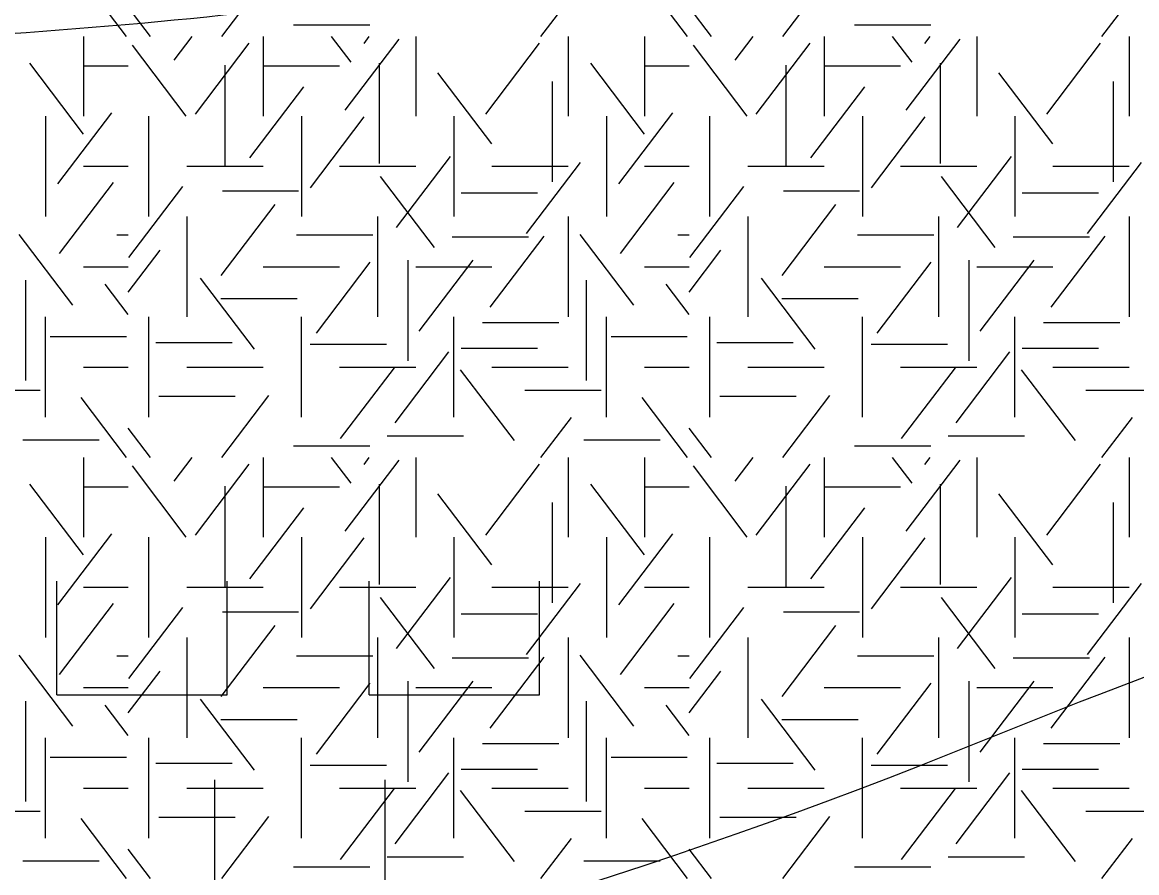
# Model space of a CAD drawing. Extents: x 419101 to 420177, y 4451541 to 4452254.
# Drawn here: x 419911.55 to 419931.17, y 4451603.44 to 4451618.41 of the extents above; entities that cross this region are included whole.
import ezdxf

# ---------------------------------------------------------------- set-up
doc = ezdxf.new("R2010")
doc.units = 0
doc.layers.add('3_HALİHAZIR', color=7, linetype='Continuous')
doc.layers.add('Level 41', color=7, linetype='Continuous')

msp = doc.modelspace()

# ---------------------------------------------------------------- linework, layer by layer
at = {"layer": '3_HALİHAZIR'}
for p, q in [((419912.156, 4451606.573), (419912.156, 4451608.573)), ((419915.156, 4451606.573), (419915.156, 4451608.573)), ((419917.656, 4451606.573), (419917.656, 4451608.573)), ((419920.656, 4451606.573), (419920.656, 4451608.573)), ((419912.156, 4451606.573), (419915.156, 4451606.573)), ((419917.656, 4451606.573), (419920.656, 4451606.573)), ((419914.936, 4451603.073), (419914.936, 4451605.073)), ((419917.936, 4451603.073), (419917.936, 4451605.073))]:
    msp.add_line(p, q, dxfattribs=at)
for points in [[(419846.731, 4451613.4), (419846.734, 4451613.401), (419851.514, 4451616.401), (419885.634, 4451630.941), (419888.984, 4451632.301), (419889.844, 4451632.681), (419890.744, 4451632.961), (419895.264, 4451633.531), (419919.823, 4451636.751), (419931.005, 4451651.381), (419931.911, 4451652.564)], [(419839.353, 4451591.962), (419839.364, 4451591.971), (419844.374, 4451596.271), (419851.394, 4451601.551), (419855.474, 4451603.971), (419875.934, 4451611.761), (419891.494, 4451615.431), (419906.684, 4451617.851), (419924.462, 4451620.917), (419940.295, 4451639.301), (419940.435, 4451639.501), (419940.605, 4451639.681)], [(419830.585, 4451569.182), (419835.774, 4451573.831), (419840.974, 4451578.331), (419857.814, 4451590.841), (419892.084, 4451597.601), (419927.345, 4451605.321), (419938.763, 4451608.51), (419942.048, 4451608.213)]]:
    msp.add_spline(points, degree=3, dxfattribs=at)
at = {"layer": 'Level 41'}
for p, q in [((419913.385, 4451618.155), (419912.583, 4451619.211)), ((419915.061, 4451618.155), (419915.89, 4451619.246)), ((419923.264, 4451618.155), (419922.462, 4451619.211)), ((419924.94, 4451618.155), (419925.769, 4451619.246)), ((419920.681, 4451618.155), (419921.218, 4451618.861)), ((419930.56, 4451618.155), (419931.097, 4451618.861)), ((419913.808, 4451618.155), (419913.414, 4451618.673)), ((419923.687, 4451618.155), (419923.293, 4451618.673)), ((419916.323, 4451618.361), (419917.666, 4451618.361)), ((419926.202, 4451618.361), (419927.545, 4451618.361)), ((419912.626, 4451618.155), (419912.626, 4451616.757)), ((419912.626, 4451618.155), (419912.626, 4451616.757)), ((419914.224, 4451617.738), (419914.541, 4451618.155)), ((419914.595, 4451616.792), (419915.544, 4451618.042)), ((419915.79, 4451618.155), (419915.79, 4451616.757)), ((419917.339, 4451617.703), (419916.995, 4451618.155)), ((419917.232, 4451616.861), (419918.182, 4451618.111)), ((419917.565, 4451618.035), (419917.656, 4451618.155)), ((419918.476, 4451618.155), (419918.476, 4451616.757)), ((419919.709, 4451616.792), (419920.658, 4451618.042)), ((419921.162, 4451618.155), (419921.162, 4451616.757)), ((419922.505, 4451618.155), (419922.505, 4451616.757)), ((419922.505, 4451618.155), (419922.505, 4451616.757)), ((419924.103, 4451617.738), (419924.42, 4451618.155)), ((419924.474, 4451616.792), (419925.423, 4451618.042)), ((419925.669, 4451618.155), (419925.669, 4451616.757)), ((419927.218, 4451617.703), (419926.874, 4451618.155)), ((419927.111, 4451616.861), (419928.061, 4451618.111)), ((419927.444, 4451618.035), (419927.535, 4451618.155)), ((419928.355, 4451618.155), (419928.355, 4451616.757)), ((419929.588, 4451616.792), (419930.537, 4451618.042)), ((419931.041, 4451618.155), (419931.041, 4451616.757)), ((419914.435, 4451616.757), (419913.486, 4451618.007)), ((419924.314, 4451616.757), (419923.365, 4451618.007)), ((419912.627, 4451616.441), (419911.678, 4451617.69)), ((419912.626, 4451617.641), (419913.414, 4451617.641)), ((419915.115, 4451617.653), (419915.115, 4451615.886)), ((419915.79, 4451617.641), (419917.133, 4451617.641)), ((419917.832, 4451617.688), (419917.832, 4451615.921)), ((419922.506, 4451616.441), (419921.557, 4451617.69)), ((419922.505, 4451617.641), (419923.293, 4451617.641)), ((419924.994, 4451617.653), (419924.994, 4451615.886)), ((419925.669, 4451617.641), (419927.012, 4451617.641)), ((419927.711, 4451617.688), (419927.711, 4451615.921)), ((419919.816, 4451616.266), (419918.867, 4451617.515)), ((419929.695, 4451616.266), (419928.746, 4451617.515)), ((419915.555, 4451616.02), (419916.504, 4451617.27)), ((419920.88, 4451617.367), (419920.88, 4451615.6)), ((419925.434, 4451616.02), (419926.383, 4451617.27)), ((419930.759, 4451617.367), (419930.759, 4451615.6)), ((419911.955, 4451616.757), (419911.955, 4451614.99)), ((419911.955, 4451616.757), (419911.955, 4451614.99)), ((419912.175, 4451615.564), (419913.124, 4451616.814)), ((419913.776, 4451614.99), (419913.776, 4451616.757)), ((419916.462, 4451616.757), (419916.462, 4451614.99)), ((419916.621, 4451615.495), (419917.57, 4451616.745)), ((419919.148, 4451616.757), (419919.148, 4451614.99)), ((419921.834, 4451616.757), (419921.834, 4451614.99)), ((419921.834, 4451616.757), (419921.834, 4451614.99)), ((419922.054, 4451615.564), (419923.003, 4451616.814)), ((419923.655, 4451614.99), (419923.655, 4451616.757)), ((419926.341, 4451616.757), (419926.341, 4451614.99)), ((419926.5, 4451615.495), (419927.449, 4451616.745)), ((419929.027, 4451616.757), (419929.027, 4451614.99)), ((419912.626, 4451615.873), (419913.414, 4451615.873)), ((419914.447, 4451615.873), (419915.79, 4451615.873)), ((419917.133, 4451615.873), (419918.476, 4451615.873)), ((419918.138, 4451614.794), (419919.089, 4451616.043)), ((419919.819, 4451615.873), (419921.162, 4451615.873)), ((419920.429, 4451614.689), (419921.378, 4451615.939)), ((419922.505, 4451615.873), (419923.293, 4451615.873)), ((419924.326, 4451615.873), (419925.669, 4451615.873)), ((419927.012, 4451615.873), (419928.355, 4451615.873)), ((419928.017, 4451614.794), (419928.968, 4451616.043)), ((419929.698, 4451615.873), (419931.041, 4451615.873)), ((419930.308, 4451614.689), (419931.257, 4451615.939)), ((419918.804, 4451614.444), (419917.854, 4451615.693)), ((419928.683, 4451614.444), (419927.733, 4451615.693)), ((419912.201, 4451614.338), (419913.151, 4451615.587)), ((419913.424, 4451614.269), (419914.373, 4451615.518)), ((419922.08, 4451614.338), (419923.03, 4451615.587)), ((419923.303, 4451614.269), (419924.252, 4451615.518)), ((419915.071, 4451615.439), (419916.414, 4451615.439)), ((419919.279, 4451615.403), (419920.622, 4451615.403)), ((419924.95, 4451615.439), (419926.293, 4451615.439)), ((419929.158, 4451615.403), (419930.501, 4451615.403)), ((419915.049, 4451613.952), (419915.998, 4451615.202)), ((419924.928, 4451613.952), (419925.877, 4451615.202)), ((419914.447, 4451614.99), (419914.447, 4451613.223)), ((419917.805, 4451614.99), (419917.805, 4451613.223)), ((419921.162, 4451614.99), (419921.162, 4451613.223)), ((419924.326, 4451614.99), (419924.326, 4451613.223)), ((419927.684, 4451614.99), (419927.684, 4451613.223)), ((419931.041, 4451614.99), (419931.041, 4451613.223)), ((419912.44, 4451613.426), (419911.491, 4451614.675)), ((419913.21, 4451614.666), (419913.414, 4451614.666)), ((419916.377, 4451614.666), (419917.72, 4451614.666)), ((419919.119, 4451614.633), (419920.462, 4451614.633)), ((419919.789, 4451613.392), (419920.739, 4451614.642)), ((419922.319, 4451613.426), (419921.37, 4451614.675)), ((419923.089, 4451614.666), (419923.293, 4451614.666)), ((419926.256, 4451614.666), (419927.599, 4451614.666)), ((419928.998, 4451614.633), (419930.341, 4451614.633)), ((419929.668, 4451613.392), (419930.618, 4451614.642)), ((419913.414, 4451613.66), (419913.973, 4451614.396)), ((419923.293, 4451613.66), (419923.852, 4451614.396)), ((419912.626, 4451614.106), (419913.414, 4451614.106)), ((419915.79, 4451614.106), (419917.133, 4451614.106)), ((419916.726, 4451612.936), (419917.676, 4451614.186)), ((419918.337, 4451614.218), (419918.337, 4451612.45)), ((419918.476, 4451614.106), (419919.819, 4451614.106)), ((419918.537, 4451612.972), (419919.486, 4451614.221)), ((419922.505, 4451614.106), (419923.293, 4451614.106)), ((419925.669, 4451614.106), (419927.012, 4451614.106)), ((419926.605, 4451612.936), (419927.555, 4451614.186)), ((419928.216, 4451614.218), (419928.216, 4451612.45)), ((419928.355, 4451614.106), (419929.698, 4451614.106)), ((419928.416, 4451612.972), (419929.365, 4451614.221)), ((419915.634, 4451612.655), (419914.685, 4451613.905)), ((419925.513, 4451612.655), (419924.564, 4451613.905)), ((419911.601, 4451613.868), (419911.601, 4451612.1)), ((419913.414, 4451613.266), (419913.008, 4451613.8)), ((419921.48, 4451613.868), (419921.48, 4451612.1)), ((419923.293, 4451613.266), (419922.887, 4451613.8)), ((419915.044, 4451613.546), (419916.387, 4451613.546)), ((419924.923, 4451613.546), (419926.266, 4451613.546)), ((419911.955, 4451611.455), (419911.955, 4451613.223)), ((419913.776, 4451611.455), (419913.776, 4451613.223)), ((419916.462, 4451611.455), (419916.462, 4451613.223)), ((419919.148, 4451611.455), (419919.148, 4451613.223)), ((419919.653, 4451613.125), (419920.996, 4451613.125)), ((419921.834, 4451611.455), (419921.834, 4451613.223)), ((419923.655, 4451611.455), (419923.655, 4451613.223)), ((419926.341, 4451611.455), (419926.341, 4451613.223)), ((419929.027, 4451611.455), (419929.027, 4451613.223)), ((419929.532, 4451613.125), (419930.875, 4451613.125)), ((419912.037, 4451612.88), (419913.38, 4451612.88)), ((419913.899, 4451612.774), (419915.242, 4451612.774)), ((419916.616, 4451612.74), (419917.959, 4451612.74)), ((419921.916, 4451612.88), (419923.259, 4451612.88)), ((419923.778, 4451612.774), (419925.121, 4451612.774)), ((419926.495, 4451612.74), (419927.838, 4451612.74)), ((419918.112, 4451611.358), (419919.061, 4451612.608)), ((419919.279, 4451612.669), (419920.622, 4451612.669)), ((419927.991, 4451611.358), (419928.94, 4451612.608)), ((419929.158, 4451612.669), (419930.501, 4451612.669)), ((419912.626, 4451612.339), (419913.414, 4451612.339)), ((419914.447, 4451612.339), (419915.79, 4451612.339)), ((419917.133, 4451612.339), (419918.476, 4451612.339)), ((419919.819, 4451612.339), (419921.162, 4451612.339)), ((419922.505, 4451612.339), (419923.293, 4451612.339)), ((419924.326, 4451612.339), (419925.669, 4451612.339)), ((419927.012, 4451612.339), (419928.355, 4451612.339)), ((419929.698, 4451612.339), (419931.041, 4451612.339)), ((419917.152, 4451611.079), (419918.101, 4451612.328)), ((419920.215, 4451611.044), (419919.265, 4451612.293)), ((419927.031, 4451611.079), (419927.98, 4451612.328)), ((419930.094, 4451611.044), (419929.144, 4451612.293)), ((419910.519, 4451611.932), (419911.862, 4451611.932)), ((419913.385, 4451610.746), (419912.583, 4451611.802)), ((419913.953, 4451611.828), (419915.295, 4451611.828)), ((419915.061, 4451610.746), (419915.89, 4451611.837)), ((419920.398, 4451611.932), (419921.741, 4451611.932)), ((419923.264, 4451610.746), (419922.462, 4451611.802)), ((419923.832, 4451611.828), (419925.174, 4451611.828)), ((419924.94, 4451610.746), (419925.769, 4451611.837)), ((419930.277, 4451611.932), (419931.62, 4451611.932)), ((419920.681, 4451610.746), (419921.218, 4451611.452)), ((419930.56, 4451610.746), (419931.097, 4451611.452)), ((419913.808, 4451610.746), (419913.414, 4451611.264)), ((419923.687, 4451610.746), (419923.293, 4451611.264)), ((419911.558, 4451611.058), (419912.901, 4451611.058)), ((419917.975, 4451611.127), (419919.318, 4451611.127)), ((419921.437, 4451611.058), (419922.78, 4451611.058)), ((419927.854, 4451611.127), (419929.197, 4451611.127)), ((419916.323, 4451610.952), (419917.666, 4451610.952)), ((419926.202, 4451610.952), (419927.545, 4451610.952)), ((419912.626, 4451610.746), (419912.626, 4451609.348)), ((419912.626, 4451610.746), (419912.626, 4451609.348)), ((419914.435, 4451609.348), (419913.486, 4451610.598)), ((419914.224, 4451610.329), (419914.541, 4451610.746)), ((419914.595, 4451609.383), (419915.544, 4451610.633)), ((419915.79, 4451610.746), (419915.79, 4451609.348)), ((419917.339, 4451610.294), (419916.995, 4451610.746)), ((419917.232, 4451609.452), (419918.182, 4451610.702)), ((419917.565, 4451610.626), (419917.656, 4451610.746)), ((419918.476, 4451610.746), (419918.476, 4451609.348)), ((419919.709, 4451609.383), (419920.658, 4451610.633)), ((419921.162, 4451610.746), (419921.162, 4451609.348)), ((419922.505, 4451610.746), (419922.505, 4451609.348)), ((419922.505, 4451610.746), (419922.505, 4451609.348)), ((419924.314, 4451609.348), (419923.365, 4451610.598)), ((419924.103, 4451610.329), (419924.42, 4451610.746)), ((419924.474, 4451609.383), (419925.423, 4451610.633)), ((419925.669, 4451610.746), (419925.669, 4451609.348)), ((419927.218, 4451610.294), (419926.874, 4451610.746)), ((419927.111, 4451609.452), (419928.061, 4451610.702)), ((419927.444, 4451610.626), (419927.535, 4451610.746)), ((419928.355, 4451610.746), (419928.355, 4451609.348)), ((419929.588, 4451609.383), (419930.537, 4451610.633)), ((419931.041, 4451610.746), (419931.041, 4451609.348)), ((419912.627, 4451609.032), (419911.678, 4451610.281)), ((419912.626, 4451610.232), (419913.414, 4451610.232)), ((419915.115, 4451610.244), (419915.115, 4451608.477)), ((419915.79, 4451610.232), (419917.133, 4451610.232)), ((419917.832, 4451610.279), (419917.832, 4451608.512)), ((419922.506, 4451609.032), (419921.557, 4451610.281)), ((419922.505, 4451610.232), (419923.293, 4451610.232)), ((419924.994, 4451610.244), (419924.994, 4451608.477)), ((419925.669, 4451610.232), (419927.012, 4451610.232)), ((419927.711, 4451610.279), (419927.711, 4451608.512)), ((419919.816, 4451608.857), (419918.867, 4451610.106)), ((419929.695, 4451608.857), (419928.746, 4451610.106)), ((419915.555, 4451608.611), (419916.504, 4451609.861)), ((419920.88, 4451609.958), (419920.88, 4451608.191)), ((419925.434, 4451608.611), (419926.383, 4451609.861)), ((419930.759, 4451609.958), (419930.759, 4451608.191)), ((419912.175, 4451608.155), (419913.124, 4451609.405)), ((419922.054, 4451608.155), (419923.003, 4451609.405)), ((419911.955, 4451609.348), (419911.955, 4451607.581)), ((419911.955, 4451609.348), (419911.955, 4451607.581)), ((419913.776, 4451607.581), (419913.776, 4451609.348)), ((419916.462, 4451609.348), (419916.462, 4451607.581)), ((419916.621, 4451608.086), (419917.57, 4451609.336)), ((419919.148, 4451609.348), (419919.148, 4451607.581)), ((419921.834, 4451609.348), (419921.834, 4451607.581)), ((419921.834, 4451609.348), (419921.834, 4451607.581)), ((419923.655, 4451607.581), (419923.655, 4451609.348)), ((419926.341, 4451609.348), (419926.341, 4451607.581)), ((419926.5, 4451608.086), (419927.449, 4451609.336)), ((419929.027, 4451609.348), (419929.027, 4451607.581)), ((419918.138, 4451607.385), (419919.089, 4451608.634)), ((419928.017, 4451607.385), (419928.968, 4451608.634)), ((419912.626, 4451608.464), (419913.414, 4451608.464)), ((419914.447, 4451608.464), (419915.79, 4451608.464)), ((419917.133, 4451608.464), (419918.476, 4451608.464)), ((419919.819, 4451608.464), (419921.162, 4451608.464)), ((419920.429, 4451607.28), (419921.378, 4451608.53)), ((419922.505, 4451608.464), (419923.293, 4451608.464)), ((419924.326, 4451608.464), (419925.669, 4451608.464)), ((419927.012, 4451608.464), (419928.355, 4451608.464)), ((419929.698, 4451608.464), (419931.041, 4451608.464)), ((419930.308, 4451607.28), (419931.257, 4451608.53)), ((419918.804, 4451607.035), (419917.854, 4451608.284)), ((419928.683, 4451607.035), (419927.733, 4451608.284)), ((419912.201, 4451606.929), (419913.151, 4451608.178)), ((419913.424, 4451606.86), (419914.373, 4451608.109)), ((419915.071, 4451608.03), (419916.414, 4451608.03)), ((419922.08, 4451606.929), (419923.03, 4451608.178)), ((419923.303, 4451606.86), (419924.252, 4451608.109)), ((419924.95, 4451608.03), (419926.293, 4451608.03)), ((419919.279, 4451607.994), (419920.622, 4451607.994)), ((419929.158, 4451607.994), (419930.501, 4451607.994)), ((419915.049, 4451606.543), (419915.998, 4451607.793)), ((419924.928, 4451606.543), (419925.877, 4451607.793)), ((419914.447, 4451607.581), (419914.447, 4451605.814)), ((419917.805, 4451607.581), (419917.805, 4451605.814)), ((419921.162, 4451607.581), (419921.162, 4451605.814)), ((419924.326, 4451607.581), (419924.326, 4451605.814)), ((419927.684, 4451607.581), (419927.684, 4451605.814)), ((419931.041, 4451607.581), (419931.041, 4451605.814)), ((419912.44, 4451606.017), (419911.491, 4451607.266)), ((419913.21, 4451607.257), (419913.414, 4451607.257)), ((419916.377, 4451607.257), (419917.72, 4451607.257)), ((419919.789, 4451605.983), (419920.739, 4451607.233)), ((419922.319, 4451606.017), (419921.37, 4451607.266)), ((419923.089, 4451607.257), (419923.293, 4451607.257)), ((419926.256, 4451607.257), (419927.599, 4451607.257)), ((419929.668, 4451605.983), (419930.618, 4451607.233)), ((419919.119, 4451607.224), (419920.462, 4451607.224)), ((419928.998, 4451607.224), (419930.341, 4451607.224)), ((419913.414, 4451606.251), (419913.973, 4451606.987)), ((419923.293, 4451606.251), (419923.852, 4451606.987)), ((419912.626, 4451606.697), (419913.414, 4451606.697)), ((419915.79, 4451606.697), (419917.133, 4451606.697)), ((419916.726, 4451605.527), (419917.676, 4451606.777)), ((419918.337, 4451606.809), (419918.337, 4451605.041)), ((419918.476, 4451606.697), (419919.819, 4451606.697)), ((419918.537, 4451605.563), (419919.486, 4451606.812)), ((419922.505, 4451606.697), (419923.293, 4451606.697)), ((419925.669, 4451606.697), (419927.012, 4451606.697)), ((419926.605, 4451605.527), (419927.555, 4451606.777)), ((419928.216, 4451606.809), (419928.216, 4451605.041)), ((419928.355, 4451606.697), (419929.698, 4451606.697)), ((419928.416, 4451605.563), (419929.365, 4451606.812)), ((419911.601, 4451606.459), (419911.601, 4451604.691)), ((419915.634, 4451605.246), (419914.685, 4451606.496)), ((419921.48, 4451606.459), (419921.48, 4451604.691)), ((419925.513, 4451605.246), (419924.564, 4451606.496)), ((419913.414, 4451605.857), (419913.008, 4451606.391)), ((419923.293, 4451605.857), (419922.887, 4451606.391)), ((419915.044, 4451606.137), (419916.387, 4451606.137)), ((419924.923, 4451606.137), (419926.266, 4451606.137)), ((419911.955, 4451604.046), (419911.955, 4451605.814)), ((419913.776, 4451604.046), (419913.776, 4451605.814)), ((419916.462, 4451604.046), (419916.462, 4451605.814)), ((419919.148, 4451604.046), (419919.148, 4451605.814)), ((419919.653, 4451605.716), (419920.996, 4451605.716)), ((419921.834, 4451604.046), (419921.834, 4451605.814)), ((419923.655, 4451604.046), (419923.655, 4451605.814)), ((419926.341, 4451604.046), (419926.341, 4451605.814)), ((419929.027, 4451604.046), (419929.027, 4451605.814)), ((419929.532, 4451605.716), (419930.875, 4451605.716)), ((419912.037, 4451605.471), (419913.38, 4451605.471)), ((419921.916, 4451605.471), (419923.259, 4451605.471)), ((419913.899, 4451605.365), (419915.242, 4451605.365)), ((419916.616, 4451605.331), (419917.959, 4451605.331)), ((419923.778, 4451605.365), (419925.121, 4451605.365)), ((419926.495, 4451605.331), (419927.838, 4451605.331)), ((419918.112, 4451603.949), (419919.061, 4451605.199)), ((419919.279, 4451605.26), (419920.622, 4451605.26)), ((419927.991, 4451603.949), (419928.94, 4451605.199)), ((419929.158, 4451605.26), (419930.501, 4451605.26)), ((419912.626, 4451604.93), (419913.414, 4451604.93)), ((419914.447, 4451604.93), (419915.79, 4451604.93)), ((419917.133, 4451604.93), (419918.476, 4451604.93)), ((419917.152, 4451603.67), (419918.101, 4451604.919)), ((419920.215, 4451603.635), (419919.265, 4451604.884)), ((419919.819, 4451604.93), (419921.162, 4451604.93)), ((419922.505, 4451604.93), (419923.293, 4451604.93)), ((419924.326, 4451604.93), (419925.669, 4451604.93)), ((419927.012, 4451604.93), (419928.355, 4451604.93)), ((419927.031, 4451603.67), (419927.98, 4451604.919)), ((419930.094, 4451603.635), (419929.144, 4451604.884)), ((419929.698, 4451604.93), (419931.041, 4451604.93)), ((419910.519, 4451604.523), (419911.862, 4451604.523)), ((419920.398, 4451604.523), (419921.741, 4451604.523)), ((419930.277, 4451604.523), (419931.62, 4451604.523)), ((419913.385, 4451603.337), (419912.583, 4451604.393)), ((419913.953, 4451604.419), (419915.295, 4451604.419)), ((419915.061, 4451603.337), (419915.89, 4451604.428)), ((419923.264, 4451603.337), (419922.462, 4451604.393)), ((419923.832, 4451604.419), (419925.174, 4451604.419)), ((419924.94, 4451603.337), (419925.769, 4451604.428)), ((419920.681, 4451603.337), (419921.218, 4451604.043)), ((419930.56, 4451603.337), (419931.097, 4451604.043)), ((419913.808, 4451603.337), (419913.414, 4451603.855)), ((419917.975, 4451603.718), (419919.318, 4451603.718)), ((419923.687, 4451603.337), (419923.293, 4451603.855)), ((419927.854, 4451603.718), (419929.197, 4451603.718)), ((419911.558, 4451603.649), (419912.901, 4451603.649)), ((419916.323, 4451603.543), (419917.666, 4451603.543)), ((419921.437, 4451603.649), (419922.78, 4451603.649)), ((419926.202, 4451603.543), (419927.545, 4451603.543))]:
    msp.add_line(p, q, dxfattribs=at)

doc.saveas('drawing.dxf')
